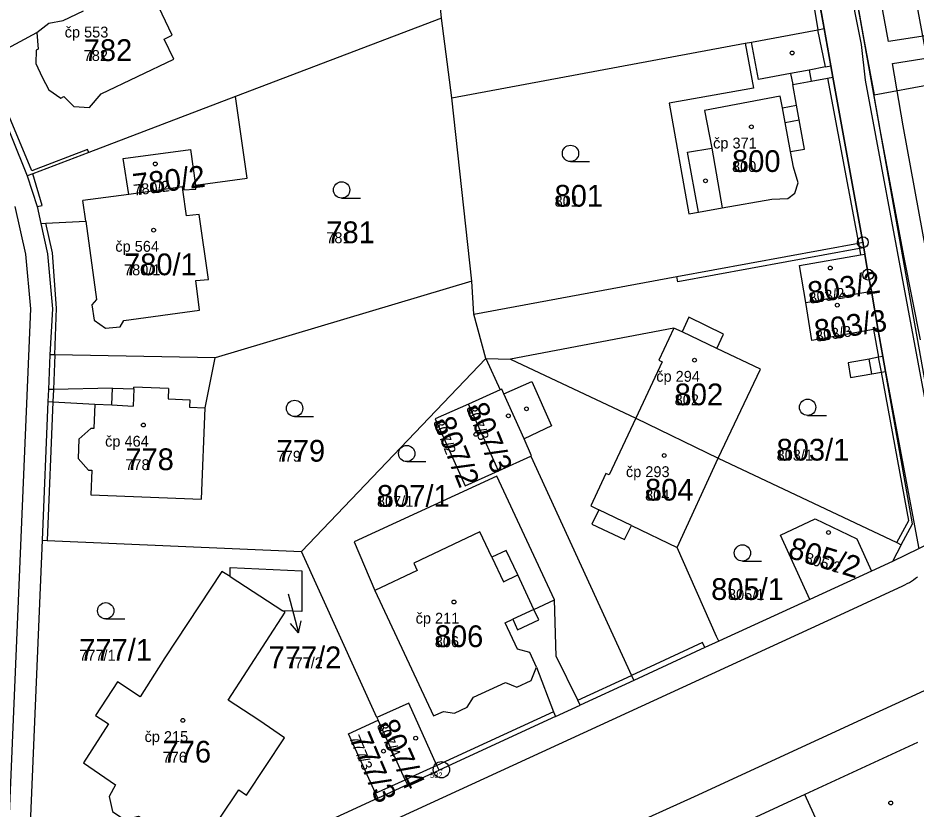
# Model space of a CAD drawing. Extents: x -763628 to -761565, y -976033 to -973833.
# Drawn here: x -762168.3 to -762085.7, y -974747.7 to -974675 of the extents above; entities that cross this region are included whole.
import ezdxf

# ---------------------------------------------------------------- set-up
doc = ezdxf.new("R2010")
doc.units = 0
for name, color, linetype in [('KN_cisla parcel 1000', 7, 'Continuous'), ('KN_cisla parcel 500', 7, 'Continuous'), ('KN_cisla parcel znacky', 7, 'Continuous'), ('KN_cisla popisna 500', 7, 'Continuous'), ('KN_hranice parcel', 7, 'Continuous'), ('KN_vecna bremena', 7, 'Continuous'), ('KN_vnitrni kresba parcel', 7, 'Continuous'), ('KN_znacky bodu BP', 7, 'Continuous'), ('KN_znacky budov', 7, 'Continuous'), ('KN_znacky kultur', 7, 'Continuous')]:
    doc.layers.add(name, color=color, linetype=linetype)

msp = doc.modelspace()

# ---------------------------------------------------------------- linework, layer by layer
at = {"layer": 'KN_cisla parcel znacky'}
for p, q in [((-762143.43, -974727.94), (-762143.24, -974728.61)), ((-762143.24, -974728.61), (-762142.463, -974731.509)), ((-762142.463, -974731.509), (-762143.206, -974730.671)), ((-762142.463, -974731.509), (-762142.239, -974730.412))]:
    msp.add_line(p, q, dxfattribs=at)
at = {"layer": 'KN_hranice parcel'}
for p, q in [((-762129.32, -974674.97), (-762130.31, -974665.13)), ((-762094.11, -974675.93), (-762095.32, -974669.18)), ((-762129.32, -974674.97), (-762148.26, -974682.18)), ((-762128.38, -974682.31), (-762129.32, -974674.97)), ((-762128.38, -974682.31), (-762101.39, -974677.28)), ((-762090.55, -974695.59), (-762093.31, -974680.39)), ((-762126.54, -974699.17), (-762128.38, -974682.31)), ((-762126.54, -974699.17), (-762150.14, -974706.23)), ((-762126.36, -974702.2), (-762126.54, -974699.17)), ((-762095.81, -974701.14), (-762089.77, -974700.07)), ((-762089.16, -974703.53), (-762089.77, -974700.07)), ((-762125.23, -974706.28), (-762126.36, -974702.2)), ((-762142.21, -974724.03), (-762125.23, -974706.28)), ((-762125.23, -974706.28), (-762123.93, -974709.16)), ((-762125.23, -974706.28), (-762122.97, -974706.33)), ((-762123.93, -974709.16), (-762126.85, -974710.47)), ((-762165.53, -974710.24), (-762166.06, -974723)), ((-762124.09, -974716.61), (-762126.85, -974710.47)), ((-762124.09, -974716.61), (-762121.1, -974715.27)), ((-762135.26, -974739.31), (-762142.21, -974724.03)), ((-762087.03, -974723.43), (-762087.84, -974724.96)), ((-762087.84, -974724.96), (-762089.76, -974725.84)), ((-762148.77, -974726.34), (-762143.93, -974729.48)), ((-762089.76, -974725.84), (-762095.42, -974728.44)), ((-762095.42, -974728.44), (-762103.81, -974732.29)), ((-762111.64, -974735.89), (-762116.57, -974738.16)), ((-762118.83, -974739.2), (-762116.57, -974738.16)), ((-762135.26, -974739.31), (-762135.15, -974739.56)), ((-762118.83, -974739.2), (-762129.54, -974744.14)), ((-762085.54, -974741.6), (-762095.9, -974746.39)), ((-762132.46, -974745.47), (-762129.54, -974744.14)), ((-762095.9, -974746.39), (-762102.86, -974749.61))]:
    msp.add_line(p, q, dxfattribs=at)
for points in [[(-762171.97, -974679.24), (-762171.59, -974679), (-762166.55, -974676.3), (-762166.43, -974677.81), (-762166.61, -974677.9), (-762166.65, -974679.15), (-762166.06, -974680.4), (-762165.45, -974681.55), (-762164.36, -974682.32), (-762164.07, -974682.17), (-762163.14, -974683.11), (-762161.7, -974683.2), (-762160.64, -974681.94), (-762153.96, -974678.73), (-762154.84, -974676.9), (-762154.11, -974676.52), (-762155.64, -974673.27), (-762156.44, -974673.62), (-762157.37, -974671.86), (-762159.24, -974668.21), (-762156.4, -974666.29), (-762158.32, -974663.3)], [(-762101.39, -974677.28), (-762100.81, -974677.18), (-762094.71, -974676.04), (-762094.11, -974675.93)], [(-762093.31, -974680.39), (-762093.49, -974679.36), (-762094.11, -974675.93)], [(-762101.39, -974677.28), (-762100.63, -974681.4), (-762108.38, -974682.78), (-762106.57, -974692.96), (-762105.69, -974692.82), (-762103.51, -974692.43), (-762098.92, -974691.63), (-762097.46, -974691.55), (-762096.81, -974691.06), (-762096.52, -974690.11), (-762096.94, -974688.68), (-762097.2, -974687.25), (-762095.92, -974687.02), (-762096.42, -974684.32), (-762096.66, -974682.98), (-762097.01, -974681.08), (-762095.3, -974680.76), (-762093.8, -974680.48), (-762093.31, -974680.39)], [(-762171.97, -974679.24), (-762170.28, -974682.45), (-762167.43, -974689.48)], [(-762148.26, -974682.18), (-762161.77, -974687.32), (-762166.93, -974689.29), (-762167.43, -974689.48)], [(-762151.96, -974690.33), (-762147.21, -974689.69), (-762148.26, -974682.18)], [(-762153.13, -974690.76), (-762153.16, -974690.5), (-762158.1, -974691.18), (-762158.62, -974687.89), (-762152.41, -974687.05), (-762151.96, -974690.33)], [(-762167.43, -974689.48), (-762166.52, -974692.29), (-762166.18, -974693.85)], [(-762166.18, -974693.85), (-762165.73, -974693.82), (-762162.06, -974693.64), (-762161.05, -974700.84), (-762161.49, -974701.33), (-762161.28, -974702.75), (-762160.23, -974703.48), (-762158.88, -974703.37), (-762158.54, -974702.79), (-762151.58, -974701.82), (-762151.93, -974699.09), (-762150.77, -974699), (-762151.61, -974693.03), (-762152.78, -974693.14), (-762153.13, -974690.76)], [(-762153.13, -974690.76), (-762151.91, -974690.71), (-762151.96, -974690.33)], [(-762166.18, -974693.85), (-762165.56, -974696.66), (-762165.1, -974701.7), (-762165.35, -974705.94)], [(-762126.36, -974702.2), (-762107.66, -974698.75), (-762090.96, -974695.67), (-762090.55, -974695.59)], [(-762090.37, -974696.67), (-762090.46, -974696.09), (-762090.55, -974695.59)], [(-762095.81, -974701.14), (-762096.37, -974697.73), (-762090.76, -974696.74), (-762090.37, -974696.67)], [(-762089.77, -974700.07), (-762090.07, -974698.56), (-762090.37, -974696.67)], [(-762089.16, -974703.53), (-762089.57, -974703.6), (-762095.24, -974704.61), (-762095.81, -974701.14)], [(-762103.86, -974715.46), (-762099.98, -974707.26), (-762104, -974705.35), (-762103.38, -974704.05), (-762106.55, -974702.48), (-762107.19, -974703.84), (-762107.96, -974703.48), (-762122.97, -974706.33)], [(-762087.03, -974723.43), (-762085.99, -974721.48), (-762088.46, -974707.47), (-762088.7, -974706.1), (-762089.16, -974703.53)], [(-762165.35, -974705.94), (-762165.48, -974709.14), (-762165.53, -974710.24)], [(-762150.14, -974706.23), (-762164.9, -974705.95), (-762165.35, -974705.94)], [(-762165.53, -974710.24), (-762165.08, -974710.27), (-762161.22, -974710.49), (-762161.31, -974712.71), (-762161.59, -974712.72), (-762162.69, -974713.7), (-762162.75, -974715.48), (-762161.81, -974716.55), (-762161.49, -974716.56), (-762161.59, -974718.81), (-762151.4, -974719.23), (-762151.06, -974710.82), (-762150.14, -974706.23)], [(-762122.97, -974706.33), (-762111.45, -974711.77), (-762103.86, -974715.46)], [(-762121.1, -974715.27), (-762121.03, -974715.24), (-762121.73, -974713.67), (-762123.58, -974709.54), (-762123.78, -974709.09), (-762123.93, -974709.16)], [(-762126.85, -974710.47), (-762129.9, -974711.83), (-762127.14, -974717.98), (-762124.09, -974716.61)], [(-762121.1, -974715.27), (-762111.85, -974735.43), (-762111.64, -974735.89)], [(-762103.81, -974732.29), (-762104.02, -974731.84), (-762107.64, -974723.68), (-762103.86, -974715.46)], [(-762103.86, -974715.46), (-762087.44, -974723.21), (-762087.03, -974723.43)], [(-762116.57, -974738.16), (-762116.79, -974737.7), (-762118.76, -974733.66), (-762118.91, -974728.48), (-762124.23, -974717.1), (-762137.36, -974723.15), (-762135.44, -974727.62), (-762130.06, -974739.16), (-762129.13, -974738.75), (-762128.14, -974738.92), (-762126.97, -974738.35), (-762126.38, -974737.44), (-762123.43, -974736.09), (-762122.4, -974736.5), (-762121.06, -974735.89), (-762120.59, -974734.66), (-762119.02, -974738.77), (-762118.83, -974739.2)], [(-762071.48, -974717.01), (-762075.04, -974718.74), (-762082.99, -974722.6), (-762087.84, -974724.96)], [(-762095.42, -974728.44), (-762098.12, -974722.53), (-762094.93, -974721.04), (-762091.12, -974722.87), (-762089.76, -974725.84)], [(-762166.06, -974723), (-762167.55, -974757.82), (-762164.19, -974760.11)], [(-762166.06, -974723), (-762165.61, -974723.02), (-762142.21, -974724.03)], [(-762148.77, -974726.34), (-762148.76, -974725.52), (-762142.17, -974725.8), (-762142.17, -974729.55), (-762143.93, -974729.48)], [(-762148.77, -974726.34), (-762149.52, -974725.86), (-762154.77, -974733.83), (-762157.05, -974737.41), (-762159.13, -974736.02), (-762161.17, -974739.11), (-762159.96, -974739.9), (-762162.27, -974743.47), (-762159.31, -974745.51), (-762159.9, -974746.58), (-762159.59, -974747.95), (-762158.45, -974748.73), (-762157.21, -974748.37), (-762153.49, -974750.76), (-762152.14, -974748.58), (-762150.49, -974749.69), (-762149.73, -974748.56), (-762147.96, -974745.95), (-762147.26, -974746.45), (-762143.78, -974741.19), (-762146.13, -974739.56), (-762148.94, -974737.7), (-762143.71, -974729.62), (-762143.93, -974729.48)], [(-762103.81, -974732.29), (-762105.09, -974732.88), (-762111.64, -974735.89)], [(-762129.54, -974744.14), (-762129.74, -974743.71), (-762132.34, -974737.98), (-762135.26, -974739.31)], [(-762135.19, -974746.72), (-762135.4, -974746.28), (-762137.89, -974740.8), (-762135.15, -974739.56)], [(-762132.46, -974745.47), (-762132.65, -974745.04), (-762135.15, -974739.56)], [(-762135.19, -974746.72), (-762132.73, -974745.6), (-762132.46, -974745.47)], [(-762087.03, -974765.61), (-762088.62, -974762.17), (-762089.2, -974760.92), (-762091.23, -974756.54), (-762091.68, -974755.56), (-762095.9, -974746.39)], [(-762135.19, -974746.72), (-762151.22, -974754.13), (-762152.74, -974754.83), (-762164.19, -974760.11)]]:
    msp.add_lwpolyline(points, dxfattribs=at)
at = {"layer": 'KN_vecna bremena'}
for points in [[(-762082.52, -974722.37), (-762090.32, -974680.66), (-762090.68, -974677.4), (-762091.1, -974675.26), (-762094.24, -974659.33), (-762095.69, -974650.53), (-762096.33, -974647.53), (-762098.35, -974636.51), (-762100.01, -974631.74), (-762104.93, -974621.8), (-762107.51, -974618.4), (-762115.01, -974610.16), (-762125.57, -974598.91), (-762132.5, -974591.87), (-762141.77, -974581.96), (-762128, -974596.16), (-762100.27, -974624.3), (-762089.51, -974682.03), (-762084.2, -974681.04), (-762095.27, -974621.68), (-762124.12, -974592.4), (-762129.34, -974586.94)], [(-762095.32, -974669.18), (-762094.11, -974675.93), (-762093.49, -974679.36), (-762093.31, -974680.39), (-762090.55, -974695.59), (-762090.46, -974696.09), (-762090.37, -974696.67), (-762090.07, -974698.56), (-762089.77, -974700.07), (-762089.16, -974703.53), (-762088.7, -974706.1), (-762088.46, -974707.47), (-762085.41, -974723.78)], [(-762082.17, -974676.19), (-762088.2, -974677.13), (-762088.94, -974673.11), (-762089.41, -974671.4), (-762087.37, -974670.93), (-762083.66, -974670.31)], [(-762091.26, -974672.44), (-762088.98, -974685.2), (-762086.79, -974697), (-762085.28, -974704.55)], [(-762084.71, -974696.6), (-762086.83, -974684.87), (-762087.84, -974679.14), (-762081.85, -974678.2)]]:
    msp.add_lwpolyline(points, dxfattribs=at)
at = {"layer": 'KN_vnitrni kresba parcel'}
for p, q in [((-762082.84, -974719.57), (-762097.31, -974638.55)), ((-762095.82, -974669.27), (-762094.71, -974676.04)), ((-762164.13, -974675.19), (-762162.26, -974674.31)), ((-762165.44, -974675.43), (-762164.13, -974675.19)), ((-762166.55, -974676.3), (-762165.44, -974675.43)), ((-762093.99, -974679.46), (-762094.71, -974676.04)), ((-762100.17, -974680.62), (-762100.81, -974677.18)), ((-762093.99, -974679.46), (-762095.49, -974679.74)), ((-762093.99, -974679.46), (-762093.49, -974679.36)), ((-762097.2, -974680.06), (-762100.17, -974680.62)), ((-762095.49, -974679.74), (-762097.2, -974680.06)), ((-762097.2, -974680.06), (-762097.01, -974681.08)), ((-762095.49, -974679.74), (-762095.3, -974680.76)), ((-762093.8, -974680.48), (-762090.96, -974695.67)), ((-762167.02, -974689), (-762169.83, -974682.24)), ((-762098.15, -974682.15), (-762105.11, -974683.47)), ((-762097.95, -974683.22), (-762098.15, -974682.15)), ((-762105.11, -974683.47), (-762104.46, -974686.92)), ((-762097.95, -974683.22), (-762096.66, -974682.98)), ((-762097.7, -974684.56), (-762097.95, -974683.22)), ((-762097.7, -974684.56), (-762096.42, -974684.32)), ((-762097.2, -974687.25), (-762097.7, -974684.56)), ((-762106.69, -974687.31), (-762104.46, -974686.92)), ((-762104.46, -974686.92), (-762103.51, -974692.43)), ((-762161.88, -974687.05), (-762167.02, -974689)), ((-762161.77, -974687.32), (-762161.88, -974687.05)), ((-762105.69, -974692.82), (-762106.69, -974687.31)), ((-762166.07, -974692.19), (-762166.93, -974689.29)), ((-762158.1, -974691.18), (-762162.32, -974691.74)), ((-762162.06, -974693.64), (-762162.32, -974691.74)), ((-762168.59, -974692.31), (-762167.59, -974696.68)), ((-762166.52, -974692.29), (-762166.07, -974692.19)), ((-762165.11, -974696.56), (-762165.73, -974693.82)), ((-762090.96, -974695.67), (-762090.87, -974696.17)), ((-762167.59, -974696.68), (-762167.14, -974701.72)), ((-762164.74, -974701.66), (-762165.11, -974696.56)), ((-762090.87, -974696.17), (-762107.57, -974699.24)), ((-762090.46, -974696.09), (-762090.87, -974696.17)), ((-762090.87, -974696.17), (-762090.76, -974696.74)), ((-762107.57, -974699.24), (-762107.66, -974698.75)), ((-762167.14, -974701.72), (-762169.44, -974756.02)), ((-762164.9, -974705.95), (-762164.74, -974701.66)), ((-762107.96, -974703.48), (-762109.34, -974706.44)), ((-762104, -974705.35), (-762107.19, -974703.84)), ((-762089.57, -974703.6), (-762089.1, -974706.17)), ((-762164.9, -974705.95), (-762165.03, -974709.13)), ((-762109.03, -974706.59), (-762111.45, -974711.77)), ((-762109.34, -974706.44), (-762109.03, -974706.59)), ((-762089.97, -974706.33), (-762091.92, -974706.67)), ((-762091.92, -974706.67), (-762091.69, -974708.04)), ((-762089.1, -974706.17), (-762089.97, -974706.33)), ((-762089.74, -974707.7), (-762089.97, -974706.33)), ((-762088.7, -974706.1), (-762089.1, -974706.17)), ((-762088.85, -974707.54), (-762089.1, -974706.17)), ((-762089.74, -974707.7), (-762088.85, -974707.54)), ((-762088.85, -974707.54), (-762088.46, -974707.47)), ((-762086.31, -974721.19), (-762088.85, -974707.54)), ((-762123.58, -974709.54), (-762121.01, -974708.38)), ((-762121.01, -974708.38), (-762119.19, -974712.48)), ((-762091.69, -974708.04), (-762089.74, -974707.7)), ((-762165.03, -974709.13), (-762165.48, -974709.14)), ((-762165.03, -974709.13), (-762165.08, -974710.27)), ((-762159.59, -974709.01), (-762165.03, -974709.13)), ((-762159.65, -974710.55), (-762159.59, -974709.01)), ((-762159.59, -974709.01), (-762157.64, -974709.08)), ((-762157.64, -974709.08), (-762157.69, -974710.66)), ((-762157.64, -974709.08), (-762157.64, -974708.93)), ((-762154.45, -974709.04), (-762157.64, -974708.93)), ((-762154.45, -974709.04), (-762154.48, -974710)), ((-762154.48, -974710), (-762152.48, -974710.07)), ((-762152.48, -974710.07), (-762152.51, -974710.76)), ((-762165.08, -974710.27), (-762165.61, -974723.02)), ((-762161.22, -974710.49), (-762159.65, -974710.55)), ((-762159.65, -974710.55), (-762157.69, -974710.66)), ((-762152.51, -974710.76), (-762151.06, -974710.82)), ((-762119.19, -974712.48), (-762121.73, -974713.67)), ((-762111.45, -974711.77), (-762113.9, -974716.99)), ((-762114.19, -974716.85), (-762115.58, -974719.82)), ((-762113.9, -974716.99), (-762114.19, -974716.85)), ((-762115.58, -974719.82), (-762114.83, -974720.19)), ((-762114.83, -974720.19), (-762115.48, -974721.53)), ((-762111.84, -974721.64), (-762114.83, -974720.19)), ((-762115.48, -974721.53), (-762112.47, -974722.94)), ((-762112.47, -974722.94), (-762111.84, -974721.64)), ((-762111.84, -974721.64), (-762107.64, -974723.68)), ((-762087.44, -974723.21), (-762086.31, -974721.19)), ((-762125.78, -974722.22), (-762131.88, -974725.1)), ((-762124.68, -974724.55), (-762125.78, -974722.22)), ((-762123.37, -974723.93), (-762124.68, -974724.55)), ((-762122.31, -974726.19), (-762123.37, -974723.93)), ((-762124.68, -974724.55), (-762123.62, -974726.81)), ((-762131.56, -974725.78), (-762135.44, -974727.62)), ((-762131.88, -974725.1), (-762131.56, -974725.78)), ((-762123.62, -974726.81), (-762122.31, -974726.19)), ((-762120.82, -974729.36), (-762122.31, -974726.19)), ((-762092.63, -974729.85), (-762086.89, -974727.19)), ((-762120.82, -974729.36), (-762118.91, -974728.48)), ((-762146.9, -974754.79), (-762092.63, -974729.85)), ((-762120.82, -974729.36), (-762122.77, -974730.27)), ((-762120.37, -974730.33), (-762120.82, -974729.36)), ((-762123.45, -974730.59), (-762122.77, -974730.27)), ((-762122.32, -974733.01), (-762123.45, -974730.59)), ((-762122.77, -974730.27), (-762122.32, -974731.24)), ((-762122.32, -974731.24), (-762120.37, -974730.33)), ((-762121.2, -974733.32), (-762122.32, -974733.01)), ((-762105.3, -974732.42), (-762111.85, -974735.43)), ((-762105.09, -974732.88), (-762105.3, -974732.42)), ((-762120.59, -974734.66), (-762121.2, -974733.32)), ((-762116.79, -974737.7), (-762111.85, -974735.43)), ((-762088.68, -974738.57), (-762082.93, -974735.91)), ((-762119.02, -974738.77), (-762129.74, -974743.71)), ((-762106.05, -974746.56), (-762088.68, -974738.57)), ((-762129.74, -974743.71), (-762132.65, -974745.04)), ((-762135.4, -974746.28), (-762132.65, -974745.04)), ((-762124.98, -974755.14), (-762106.05, -974746.56))]:
    msp.add_line(p, q, dxfattribs=at)
msp.add_lwpolyline([(-762086.89, -974727.19), (-762086.682, -974727.091), (-762086.477, -974726.985), (-762086.276, -974726.873), (-762086.078, -974726.755), (-762085.885, -974726.629), (-762085.696, -974726.498), (-762085.511, -974726.361)], dxfattribs=at)
at = {"layer": 'KN_znacky bodu BP'}
for centre, radius in [((-762090.55, -974695.59), 0.5), ((-762090.55, -974695.59), 0.0303), ((-762090.07, -974698.56), 0.5), ((-762090.07, -974698.56), 0.0303), ((-762129.33, -974744.11), 0.75), ((-762129.33, -974744.11), 0.03)]:
    msp.add_circle(centre, radius, dxfattribs=at)
at = {"layer": 'KN_znacky budov'}
for centre in [(-762097.057, -974678.169), (-762100.807, -974684.969), (-762155.657, -974688.379), (-762105.037, -974689.929), (-762155.807, -974694.469), (-762093.547, -974697.959), (-762092.907, -974701.369), (-762106.037, -974706.429), (-762121.507, -974710.909), (-762123.167, -974711.559), (-762156.747, -974712.399), (-762126.167, -974713.259), (-762108.827, -974715.199), (-762093.717, -974722.289), (-762128.177, -974728.679), (-762153.117, -974739.569), (-762131.697, -974741.209), (-762134.657, -974742.399), (-762087.987, -974747.169)]:
    msp.add_circle(centre, 0.175, dxfattribs=at)
at = {"layer": 'KN_znacky kultur'}
for p, q in [((-762117.453, -974688.16), (-762115.703, -974688.16)), ((-762138.513, -974691.52), (-762136.763, -974691.52)), ((-762142.833, -974711.62), (-762141.083, -974711.62)), ((-762095.633, -974711.52), (-762093.883, -974711.52)), ((-762132.523, -974715.77), (-762130.773, -974715.77)), ((-762101.633, -974724.92), (-762099.883, -974724.92)), ((-762160.213, -974730.24), (-762158.463, -974730.24))]:
    msp.add_line(p, q, dxfattribs=at)
for centre in [(-762117.453, -974687.41), (-762138.513, -974690.77), (-762095.633, -974710.77), (-762142.833, -974710.87), (-762132.523, -974715.02), (-762101.633, -974724.17), (-762160.213, -974729.49)]:
    msp.add_circle(centre, 0.75, dxfattribs=at)

# ---------------------------------------------------------------- texts
at = {"layer": 'KN_cisla parcel 1000'}
for s, p in [('782', (-762162.24, -974678.91)), ('800', (-762102.59, -974689.12)), ('801', (-762118.92, -974692.31)), ('781', (-762139.92, -974695.67)), ('780/1', (-762158.53, -974698.62)), ('802', (-762107.87, -974710.58)), ('779', (-762144.49, -974715.77)), ('803/1', (-762098.49, -974715.67)), ('778', (-762158.41, -974716.55)), ('804', (-762110.59, -974719.35)), ('807/1', (-762135.26, -974719.92)), ('805/1', (-762104.512, -974728.49)), ('806', (-762129.94, -974732.83)), ('777/1', (-762162.65, -974734.08)), ('777/2', (-762145.232, -974734.77)), ('776', (-762154.98, -974743.45))]:
    msp.add_text(s, height=2, dxfattribs=at).set_placement(p)
for s, rotation, p in [('780/2', 7, (-762157.61, -974691.295)), ('803/2', 9, (-762095.45, -974701.251)), ('803/3', 9, (-762094.842, -974704.75)), ('807/3', 292, (-762127.078, -974710.818)), ('807/2', 292, (-762130.118, -974712.108)), ('805/2', 343, (-762097.548, -974724.568)), ('807/4', 294, (-762135.309, -974740.014)), ('777/3', 293, (-762137.844, -974741.183))]:
    msp.add_text(s, height=2, rotation=rotation, dxfattribs=at).set_placement(p)
at = {"layer": 'KN_cisla parcel 500'}
for s, p in [('782', (-762162.24, -974678.91)), ('800', (-762102.59, -974689.12)), ('801', (-762118.92, -974692.31)), ('781', (-762139.92, -974695.67)), ('780/1', (-762158.53, -974698.62)), ('802', (-762107.87, -974710.58)), ('779', (-762144.49, -974715.77)), ('803/1', (-762098.49, -974715.67)), ('778', (-762158.41, -974716.55)), ('804', (-762110.59, -974719.35)), ('807/1', (-762135.26, -974719.92)), ('805/1', (-762102.962, -974728.49)), ('806', (-762129.94, -974732.83)), ('777/1', (-762162.65, -974734.08)), ('777/2', (-762143.582, -974734.77)), ('776', (-762154.98, -974743.45))]:
    msp.add_text(s, height=1, dxfattribs=at).set_placement(p)
for s, rotation, p in [('780/2', 7, (-762157.61, -974691.295)), ('803/2', 9, (-762095.45, -974701.251)), ('803/3', 9, (-762094.842, -974704.75)), ('807/3', 292, (-762127.078, -974710.818)), ('807/2', 292, (-762130.118, -974712.108)), ('805/2', 343, (-762095.97, -974725.05)), ('807/4', 294, (-762135.309, -974740.014)), ('777/3', 293, (-762137.844, -974741.183))]:
    msp.add_text(s, height=1, rotation=rotation, dxfattribs=at).set_placement(p)
at = {"layer": 'KN_cisla popisna 500'}
for s, p in [('čp 553', (-762163.991, -974676.751)), ('čp 371', (-762104.331, -974686.961)), ('čp 564', (-762159.331, -974696.461)), ('čp 294', (-762109.561, -974708.421)), ('čp 464', (-762160.271, -974714.391)), ('čp 293', (-762112.351, -974717.191)), ('čp 211', (-762131.701, -974730.671)), ('čp 215', (-762156.641, -974741.561))]:
    msp.add_text(s, height=1, dxfattribs=at).set_placement(p)
at = {"layer": 'KN_znacky bodu BP'}
msp.add_text('532', height=0.5, dxfattribs=at).set_placement((-762130.379, -974744.86))

doc.saveas('drawing.dxf')
